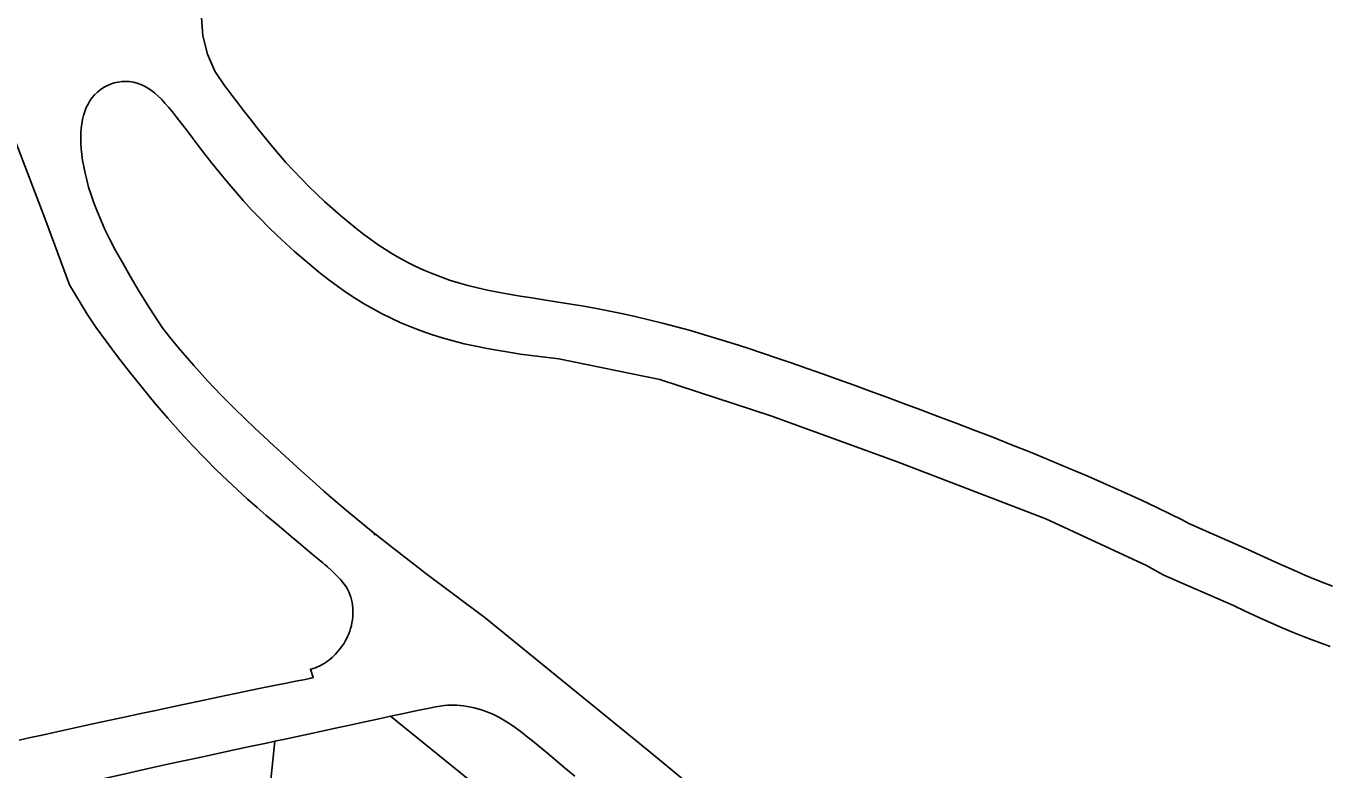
# Model space of a CAD drawing. Extents: x 598968 to 613553, y 4409678 to 4430833.
# Drawn here: x 608951 to 609098.4, y 4416821 to 4416905.4 of the extents above; entities that cross this region are included whole.
import ezdxf

# ---------------------------------------------------------------- set-up
doc = ezdxf.new("R2010")
doc.units = 0
for name, color, linetype in [('1', 7, 'Continuous'), ('4e. Sector de consolidació - ANNEX III A', 7, 'Continuous'), ('Sòl Rústic Protegit', 7, 'Continuous')]:
    doc.layers.add(name, color=color, linetype=linetype)

msp = doc.modelspace()

# ---------------------------------------------------------------- linework, layer by layer
at = {"layer": '1'}
for points in [[(609099.1357, 4416841.8735), (609098.1514, 4416842.2557), (609097.1136, 4416842.6784), (609096.0032, 4416843.1499), (609094.7747, 4416843.6878), (609093.3845, 4416844.3076), (609091.7936, 4416845.0231), (609089.9634, 4416845.8467), (609087.8548, 4416846.7916), (609085.428, 4416847.8711), (609082.8734, 4416848.997), (609082.1103, 4416849.4033), (609080.7796, 4416850.0678), (609079.2284, 4416850.8125), (609077.4772, 4416851.6295), (609075.5608, 4416852.5027), (609073.5179, 4416853.4141), (609071.3896, 4416854.3443), (609069.2183, 4416855.2733), (609067.0439, 4416856.1826), (609064.8817, 4416857.0678), (609062.7368, 4416857.9287), (609060.614, 4416858.766), (609058.5183, 4416859.5797), (609056.4542, 4416860.3706), (609054.4267, 4416861.1387), (609052.4402, 4416861.8847), (609050.4957, 4416862.6098), (609048.59, 4416863.3152), (609046.7208, 4416864.0019), (609044.8859, 4416864.67), (609043.0835, 4416865.3202), (609041.3119, 4416865.9528), (609039.5692, 4416866.5681), (609037.853, 4416867.1668), (609036.1595, 4416867.7498), (609034.4847, 4416868.3167), (609032.8269, 4416868.8663), (609031.1845, 4416869.3971), (609029.5558, 4416869.9077), (609027.9394, 4416870.3966), (609026.3336, 4416870.8621), (609024.7379, 4416871.3025), (609023.1557, 4416871.7152), (609021.591, 4416872.1), (609020.0437, 4416872.4583), (609018.5134, 4416872.7917), (609016.9991, 4416873.1018), (609015.5001, 4416873.3904), (609014.0155, 4416873.6591), (609012.5464, 4416873.9092), (609011.1016, 4416874.1417), (609009.6923, 4416874.3609), (609008.3232, 4416874.5726), (609006.9968, 4416874.7824), (609005.7163, 4416874.9956), (609004.4846, 4416875.2172), (609003.3048, 4416875.4513), (609002.1771, 4416875.7021), (609001.0907, 4416875.9754), (609000.0335, 4416876.2741), (608999.0038, 4416876.5981), (608998.0019, 4416876.9467), (608997.0285, 4416877.319), (608996.0844, 4416877.7143), (608995.1701, 4416878.1318), (608994.2855, 4416878.571), (608993.4263, 4416879.0334), (608992.5839, 4416879.5224), (608991.7507, 4416880.0414), (608990.9201, 4416880.5932), (608990.0864, 4416881.1807), (608989.2439, 4416881.8066), (608988.3875, 4416882.4729), (608987.514, 4416883.181), (608986.6264, 4416883.9267), (608985.7328, 4416884.7042), (608984.8377, 4416885.5111), (608983.9445, 4416886.3462), (608983.0563, 4416887.2079), (608982.1764, 4416888.0949), (608981.3077, 4416889.0056), (608980.4519, 4416889.9406), (608979.6049, 4416890.9049), (608978.7667, 4416891.8942), (608977.9443, 4416892.8947), (608977.1456, 4416893.891), (608976.3779, 4416894.8683), (608975.6476, 4416895.8125), (608974.9605, 4416896.7106), (608974.3211, 4416897.5506), (608973.7301, 4416898.3256), (608973.5676, 4416898.5365), (608972.3967, 4416900.2897), (608971.5444, 4416902.2181), (608971.0361, 4416904.2643), (608970.887, 4416906.3673)], [(608970.887, 4416906.3673), (608971.0361, 4416904.2643), (608971.5444, 4416902.2181), (608972.3967, 4416900.2897), (608973.5676, 4416898.5365), (608973.7301, 4416898.3256), (608974.3211, 4416897.5506), (608974.9605, 4416896.7106), (608975.6476, 4416895.8125), (608976.3779, 4416894.8683), (608977.1456, 4416893.891), (608977.9443, 4416892.8947), (608978.7667, 4416891.8942), (608979.6049, 4416890.9049), (608980.4519, 4416889.9406), (608981.3077, 4416889.0056), (608982.1764, 4416888.0949), (608983.0563, 4416887.2079), (608983.9445, 4416886.3462), (608984.8377, 4416885.5111), (608985.7328, 4416884.7042), (608986.6264, 4416883.9267), (608987.514, 4416883.181), (608988.3875, 4416882.4729), (608989.2439, 4416881.8066), (608990.0864, 4416881.1807), (608990.9201, 4416880.5932), (608991.7507, 4416880.0414), (608992.5839, 4416879.5224), (608993.4263, 4416879.0334), (608994.2855, 4416878.571), (608995.1701, 4416878.1318), (608996.0844, 4416877.7143), (608997.0285, 4416877.319), (608998.0019, 4416876.9467), (608999.0038, 4416876.5981), (609000.0335, 4416876.2741), (609001.0907, 4416875.9754), (609002.1771, 4416875.7021), (609003.3048, 4416875.4513), (609004.4846, 4416875.2172), (609005.7163, 4416874.9956), (609006.9968, 4416874.7824), (609008.3232, 4416874.5726), (609009.6923, 4416874.3609), (609011.1016, 4416874.1417), (609012.5464, 4416873.9092), (609014.0155, 4416873.6591), (609015.5001, 4416873.3904), (609016.9991, 4416873.1018), (609018.5134, 4416872.7917), (609020.0437, 4416872.4583), (609021.591, 4416872.1), (609023.1557, 4416871.7152), (609024.7379, 4416871.3025), (609026.3336, 4416870.8621), (609027.9394, 4416870.3966), (609029.5558, 4416869.9077), (609031.1845, 4416869.3971), (609032.8269, 4416868.8663), (609034.4847, 4416868.3167), (609036.1595, 4416867.7498), (609037.853, 4416867.1668), (609039.5692, 4416866.5681), (609041.3119, 4416865.9528), (609043.0835, 4416865.3202), (609044.8859, 4416864.67), (609046.7208, 4416864.0019), (609048.59, 4416863.3152), (609050.4957, 4416862.6098), (609052.4402, 4416861.8847), (609054.4267, 4416861.1387), (609056.4542, 4416860.3706), (609058.5183, 4416859.5797), (609060.614, 4416858.766), (609062.7368, 4416857.9287), (609064.8817, 4416857.0678), (609067.0439, 4416856.1826), (609069.2183, 4416855.2733), (609071.3896, 4416854.3443), (609073.5179, 4416853.4141), (609075.5608, 4416852.5027), (609077.4772, 4416851.6295), (609079.2284, 4416850.8125), (609080.7796, 4416850.0678), (609082.1103, 4416849.4033), (609082.8734, 4416848.997), (609085.428, 4416847.8711), (609087.8548, 4416846.7916), (609089.9634, 4416845.8467), (609091.7936, 4416845.0231), (609093.3845, 4416844.3076), (609094.7747, 4416843.6878), (609096.0032, 4416843.1499), (609097.1136, 4416842.6784), (609098.1514, 4416842.2557), (609099.1357, 4416841.8735)], [(609036.1533, 4416811.1888), (609021.5159, 4416823.25), (609003.0343, 4416838.297), (608996.1671, 4416843.4407), (608995.7695, 4416843.7478), (608992.2444, 4416846.4919), (608990.5954, 4416847.798), (608990.46, 4416847.7153), (608990.4573, 4416847.7173), (608990.5818, 4416847.7933), (608989.0133, 4416849.0595), (608987.526, 4416850.2892), (608986.1103, 4416851.4886), (608984.7537, 4416852.664), (608983.444, 4416853.822), (608982.1688, 4416854.9693), (608981.223, 4416855.8321), (608978.5993, 4416858.252), (608978.4269, 4416858.4123), (608976.8886, 4416859.8475), (608975.8697, 4416860.8113), (608974.5231, 4416862.1222), (608973.1068, 4416863.5541), (608971.6023, 4416865.1423), (608969.9914, 4416866.9218), (608968.2558, 4416868.9281), (608967.2395, 4416870.1551), (608966.3909, 4416871.2009), (608965.014, 4416873.373), (608963.8168, 4416875.3083), (608962.782, 4416877.0328), (608961.8924, 4416878.5725), (608961.1306, 4416879.9537), (608960.4794, 4416881.2023), (608959.9216, 4416882.3445), (608959.4398, 4416883.4063), (608959.0189, 4416884.4101), (608958.6529, 4416885.3624), (608958.3378, 4416886.2664), (608958.0696, 4416887.1248), (608957.8445, 4416887.9405), (608957.6584, 4416888.7166), (608957.5074, 4416889.4558), (608957.3876, 4416890.1612), (608957.2957, 4416890.8353), (608957.2306, 4416891.4798), (608957.1921, 4416892.0958), (608957.1798, 4416892.6847), (608957.1934, 4416893.2477), (608957.2324, 4416893.7862), (608957.2967, 4416894.3013), (608957.3857, 4416894.7945), (608957.4995, 4416895.2666), (608957.6385, 4416895.717), (608957.8038, 4416896.1448), (608957.9961, 4416896.5488), (608958.2164, 4416896.9282), (608958.4655, 4416897.2818), (608958.7443, 4416897.6089), (608959.0536, 4416897.9082), (608959.3933, 4416898.1788), (608959.76, 4416898.4188), (608960.1494, 4416898.6265), (608960.5569, 4416898.7999), (608960.978, 4416898.9374), (608961.4085, 4416899.0367), (608961.8438, 4416899.0962), (608962.2795, 4416899.114), (608962.7118, 4416899.0888), (608963.1396, 4416899.0211), (608963.5621, 4416898.9123), (608963.9788, 4416898.7635), (608964.3891, 4416898.5758), (608964.7923, 4416898.3505), (608965.1878, 4416898.0887), (608965.575, 4416897.7916), (608965.955, 4416897.4593), (608966.3355, 4416897.0859), (608966.7257, 4416896.665), (608967.1351, 4416896.1898), (608967.5729, 4416895.6536), (608967.9197, 4416895.2133), (608968.0486, 4416895.0496), (608968.5715, 4416894.3711), (608969.1507, 4416893.6114), (608969.7933, 4416892.7672), (608970.4955, 4416891.8494), (608971.2512, 4416890.8723), (608972.054, 4416889.8504), (608972.8977, 4416888.798), (608973.7762, 4416887.7293), (608974.6831, 4416886.6588), (608975.6123, 4416885.601), (608976.558, 4416884.5678), (608977.5168, 4416883.5624), (608978.4857, 4416882.586), (608979.4616, 4416881.6391), (608980.4417, 4416880.7229), (608981.4229, 4416879.8382), (608982.4021, 4416878.9862), (608983.3766, 4416878.1674), (608984.3446, 4416877.3828), (608985.3095, 4416876.632), (608986.276, 4416875.9141), (608987.249, 4416875.2286), (608988.233, 4416874.5747), (608989.233, 4416873.9519), (608990.2535, 4416873.3594), (608991.2993, 4416872.7965), (608992.3743, 4416872.2628), (608993.4786, 4416871.7587), (608994.6115, 4416871.2843), (608995.7722, 4416870.8403), (608996.96, 4416870.427), (608998.1741, 4416870.0452), (608999.4137, 4416869.6949), (609000.6782, 4416869.3767), (609001.9664, 4416869.0901), (609003.2766, 4416868.8303), (609004.6068, 4416868.591), (609005.9549, 4416868.3664), (609007.0119, 4416868.1992), (609011.3904, 4416867.6523), (609022.8548, 4416865.3167), (609035.4259, 4416861.1995), (609049.7071, 4416856.0077), (609066.6367, 4416849.5228), (609078.0649, 4416844.2371), (609079.5945, 4416843.3789), (609080.0313, 4416843.1463), (609082.7964, 4416841.9277), (609083.5583, 4416841.5888), (609087.906, 4416839.6822), (609089.2581, 4416839.0362), (609090.7279, 4416838.3754), (609092.1476, 4416837.7423), (609093.4295, 4416837.1811), (609094.6175, 4416836.6766), (609095.7486, 4416836.2161), (609096.8333, 4416835.7947), (609097.875, 4416835.4102), (609098.8772, 4416835.0602)], [(609098.8772, 4416835.0602), (609097.875, 4416835.4102), (609096.8333, 4416835.7947), (609095.7486, 4416836.2161), (609094.6175, 4416836.6766), (609093.4295, 4416837.1811), (609092.1476, 4416837.7423), (609090.7279, 4416838.3754), (609089.2581, 4416839.0362), (609087.906, 4416839.6822), (609083.5583, 4416841.5888), (609082.7964, 4416841.9277), (609080.0313, 4416843.1463), (609079.5945, 4416843.3789), (609078.0649, 4416844.2371), (609066.6367, 4416849.5228), (609049.7071, 4416856.0077), (609035.4259, 4416861.1995), (609022.8548, 4416865.3167), (609011.3904, 4416867.6523), (609007.0119, 4416868.1992), (609005.9549, 4416868.3664), (609004.6068, 4416868.591), (609003.2766, 4416868.8303), (609001.9664, 4416869.0901), (609000.6782, 4416869.3767), (608999.4137, 4416869.6949), (608998.1741, 4416870.0452), (608996.96, 4416870.427), (608995.7722, 4416870.8403), (608994.6115, 4416871.2843), (608993.4786, 4416871.7587), (608992.3743, 4416872.2628), (608991.2993, 4416872.7965), (608990.2535, 4416873.3594), (608989.233, 4416873.9519), (608988.233, 4416874.5747), (608987.249, 4416875.2286), (608986.276, 4416875.9141), (608985.3095, 4416876.632), (608984.3446, 4416877.3828), (608983.3766, 4416878.1674), (608982.4021, 4416878.9862), (608981.4229, 4416879.8382), (608980.4417, 4416880.7229), (608979.4616, 4416881.6391), (608978.4857, 4416882.586), (608977.5168, 4416883.5624), (608976.558, 4416884.5678), (608975.6123, 4416885.601), (608974.6831, 4416886.6588), (608973.7762, 4416887.7293), (608972.8977, 4416888.798), (608972.054, 4416889.8504), (608971.2512, 4416890.8723), (608970.4955, 4416891.8494), (608969.7933, 4416892.7672), (608969.1507, 4416893.6114), (608968.5715, 4416894.3711), (608968.0486, 4416895.0496), (608967.9197, 4416895.2133), (608967.5729, 4416895.6536), (608967.1351, 4416896.1898), (608966.7257, 4416896.665), (608966.3355, 4416897.0859), (608965.955, 4416897.4593), (608965.575, 4416897.7916), (608965.1878, 4416898.0887), (608964.7923, 4416898.3505), (608964.3891, 4416898.5758), (608963.9788, 4416898.7635), (608963.5621, 4416898.9123), (608963.1396, 4416899.0211), (608962.7118, 4416899.0888), (608962.2795, 4416899.114), (608961.8438, 4416899.0962), (608961.4085, 4416899.0367), (608960.978, 4416898.9374), (608960.5569, 4416898.7999), (608960.1494, 4416898.6265), (608959.76, 4416898.4188), (608959.3933, 4416898.1788), (608959.0536, 4416897.9082), (608958.7443, 4416897.6089), (608958.4655, 4416897.2818), (608958.2164, 4416896.9282), (608957.9961, 4416896.5488), (608957.8038, 4416896.1448), (608957.6385, 4416895.717), (608957.4995, 4416895.2666), (608957.3857, 4416894.7945), (608957.2967, 4416894.3013), (608957.2324, 4416893.7862), (608957.1934, 4416893.2477), (608957.1798, 4416892.6847), (608957.1921, 4416892.0958), (608957.2306, 4416891.4798), (608957.2957, 4416890.8353), (608957.3876, 4416890.1612), (608957.5074, 4416889.4558), (608957.6584, 4416888.7166), (608957.8445, 4416887.9405), (608958.0696, 4416887.1248), (608958.3378, 4416886.2664), (608958.6529, 4416885.3624), (608959.0189, 4416884.4101), (608959.4398, 4416883.4063), (608959.9216, 4416882.3445), (608960.4794, 4416881.2023), (608961.1306, 4416879.9537), (608961.8924, 4416878.5725), (608962.782, 4416877.0328), (608963.8168, 4416875.3083), (608965.014, 4416873.373), (608966.3909, 4416871.2009), (608967.2395, 4416870.1551), (608968.2558, 4416868.9281), (608969.9914, 4416866.9218), (608971.6023, 4416865.1423), (608973.1068, 4416863.5541), (608974.5231, 4416862.1222), (608975.8697, 4416860.8113), (608976.8886, 4416859.8475), (608978.4269, 4416858.4123), (608978.5993, 4416858.252), (608981.223, 4416855.8321), (608982.1688, 4416854.9693), (608983.444, 4416853.822), (608984.7537, 4416852.664), (608986.1103, 4416851.4886), (608987.526, 4416850.2892), (608989.0133, 4416849.0595), (608990.5818, 4416847.7933), (608990.4573, 4416847.7173), (608990.46, 4416847.7153), (608990.5954, 4416847.798), (608992.2444, 4416846.4919), (608995.7695, 4416843.7478), (608996.1671, 4416843.4407), (609003.0343, 4416838.297), (609021.5159, 4416823.25), (609036.1533, 4416811.1888)], [(608948.7584, 4416894.9883), (608953.1992, 4416883.3045), (608955.8797, 4416876.0521), (608957.8812, 4416872.7329), (608958.8855, 4416871.2604), (608960.0453, 4416869.6483), (608961.3234, 4416867.9449), (608962.6915, 4416866.1848), (608964.1212, 4416864.4039), (608965.5841, 4416862.638), (608967.0516, 4416860.9229), (608968.4954, 4416859.2946), (608969.8908, 4416857.7826), (608971.2333, 4416856.3861), (608972.5235, 4416855.0959), (608973.7621, 4416853.903), (608974.95, 4416852.7978), (608976.0878, 4416851.771), (608977.1763, 4416850.8137), (608978.2162, 4416849.9162), (608979.2088, 4416849.0699), (608980.1528, 4416848.2724), (608981.0463, 4416847.5231), (608981.8842, 4416846.8237), (608982.6652, 4416846.173), (608983.3862, 4416845.5712), (608984.0438, 4416845.0191), (608984.6344, 4416844.5171), (608984.8746, 4416844.3087), (608984.877, 4416844.3066), (608985.1559, 4416844.0647), (608985.6116, 4416843.6572), (608986.0061, 4416843.2886), (608986.3445, 4416842.953), (608986.6324, 4416842.6444), (608986.8766, 4416842.3563), (608987.0846, 4416842.0808), (608987.2648, 4416841.8088), (608987.4239, 4416841.5318), (608987.5638, 4416841.2479), (608987.6852, 4416840.9574), (608987.7882, 4416840.66), (608987.8734, 4416840.356), (608987.9409, 4416840.0456), (608987.9909, 4416839.7289), (608988.0235, 4416839.4063), (608988.0389, 4416839.0783), (608988.0371, 4416838.7464), (608988.0184, 4416838.4129), (608987.9831, 4416838.0797), (608987.9315, 4416837.749), (608987.8641, 4416837.423), (608987.7815, 4416837.1037), (608987.6842, 4416836.7929), (608987.5724, 4416836.4911), (608987.4468, 4416836.1972), (608987.3082, 4416835.9115), (608987.1577, 4416835.6343), (608986.9965, 4416835.366), (608986.8257, 4416835.1071), (608986.6467, 4416834.858), (608986.4607, 4416834.6194), (608986.2695, 4416834.3923), (608986.0741, 4416834.1774), (608985.8754, 4416833.9752), (608985.674, 4416833.7858), (608985.4704, 4416833.6095), (608985.2654, 4416833.4462), (608985.0596, 4416833.2963), (608984.8536, 4416833.1598), (608984.6476, 4416833.0363), (608984.4395, 4416832.9243), (608984.2271, 4416832.8223), (608984.0082, 4416832.7289), (608983.7805, 4416832.6429), (608983.5419, 4416832.5633), (608983.2906, 4416832.4892), (608983.2163, 4416832.4698), (608983.5433, 4416831.5212), (608983.2643, 4416831.4488), (608982.955, 4416831.3769), (608982.6135, 4416831.305), (608982.2189, 4416831.2274), (608981.7512, 4416831.1383), (608981.1898, 4416831.0321), (608980.5143, 4416830.9031), (608979.7043, 4416830.7454), (608978.7394, 4416830.5536), (608977.6072, 4416830.3238), (608976.3269, 4416830.0601), (608974.9256, 4416829.7685), (608973.4307, 4416829.4549), (608971.8691, 4416829.1252), (608970.2682, 4416828.7855), (608968.6552, 4416828.4418), (608967.0573, 4416828.1002), (608965.4966, 4416827.7652), (608963.9746, 4416827.4376), (608962.488, 4416827.1168), (608961.0333, 4416826.8021), (608959.6073, 4416826.4929), (608958.2061, 4416826.1885), (608956.8267, 4416825.8883), (608955.4654, 4416825.5919), (608954.1197, 4416825.2982), (608952.7907, 4416825.0057), (608951.4804, 4416824.7125), (608950.1907, 4416824.4167)], [(608963.6788, 4416820.9444), (608965.3443, 4416821.3157), (608967.0651, 4416821.6951), (608968.8413, 4416822.0829), (608970.6653, 4416822.4779), (608972.5284, 4416822.8789), (608974.4211, 4416823.2849), (608976.3344, 4416823.6943), (608978.2591, 4416824.1059), (608979.1801, 4416824.3032), (608980.1862, 4416824.5186), (608982.1064, 4416824.9312), (608984.0085, 4416825.3414), (608985.8721, 4416825.7447), (608987.6743, 4416826.1354), (608989.393, 4416826.5082), (608991.0053, 4416826.8574), (608992.2984, 4416827.1364), (608992.4888, 4416827.1773), (608993.8205, 4416827.463), (608994.9781, 4416827.7085), (608995.9473, 4416827.9101), (608996.7468, 4416828.0702), (608997.4032, 4416828.193), (608997.9437, 4416828.2827), (608998.395, 4416828.3435), (608998.784, 4416828.3796), (608999.1377, 4416828.395), (608999.4829, 4416828.3941), (608999.8416, 4416828.38), (609000.2159, 4416828.3529), (609000.6029, 4416828.312), (609000.9997, 4416828.2565), (609001.4035, 4416828.1857), (609001.8114, 4416828.0987), (609002.2206, 4416827.9948), (609002.6281, 4416827.8732), (609003.0316, 4416827.7335), (609003.4303, 4416827.5768), (609003.824, 4416827.4046), (609004.2126, 4416827.2182), (609004.5958, 4416827.0191), (609004.9733, 4416826.8088), (609005.345, 4416826.5887), (609005.7105, 4416826.3602), (609006.0728, 4416826.1224), (609006.4464, 4416825.8636), (609006.8493, 4416825.57), (609007.2993, 4416825.2277), (609007.8141, 4416824.8228), (609008.4114, 4416824.3412), (609009.1092, 4416823.7692), (609009.9252, 4416823.0928), (609010.8755, 4416822.2994), (609011.9698, 4416821.3826), (609013.2163, 4416820.3377)], [(609013.2163, 4416820.3377), (609011.9698, 4416821.3826), (609010.8755, 4416822.2994), (609009.9252, 4416823.0928), (609009.1092, 4416823.7692), (609008.4114, 4416824.3412), (609007.8141, 4416824.8228), (609007.2993, 4416825.2277), (609006.8493, 4416825.57), (609006.4464, 4416825.8636), (609006.0728, 4416826.1224), (609005.7105, 4416826.3602), (609005.345, 4416826.5887), (609004.9733, 4416826.8088), (609004.5958, 4416827.0191), (609004.2126, 4416827.2182), (609003.824, 4416827.4046), (609003.4303, 4416827.5768), (609003.0316, 4416827.7335), (609002.6281, 4416827.8732), (609002.2206, 4416827.9948), (609001.8114, 4416828.0987), (609001.4035, 4416828.1857), (609000.9997, 4416828.2565), (609000.6029, 4416828.312), (609000.2159, 4416828.3529), (608999.8416, 4416828.38), (608999.4829, 4416828.3941), (608999.1377, 4416828.395), (608998.784, 4416828.3796), (608998.395, 4416828.3435), (608997.9437, 4416828.2827), (608997.4032, 4416828.193), (608996.7468, 4416828.0702), (608995.9473, 4416827.9101), (608994.9781, 4416827.7085), (608993.8205, 4416827.463), (608992.4888, 4416827.1773), (608992.2984, 4416827.1364), (609003.0282, 4416818.4453)]]:
    msp.add_lwpolyline(points, dxfattribs=at)
at = {"layer": '4e. Sector de consolidació - ANNEX III A'}
for points in [[(609003.0282, 4416818.4453), (608992.2984, 4416827.1364), (608991.0053, 4416826.8574), (608989.393, 4416826.5082), (608987.6743, 4416826.1354), (608985.8721, 4416825.7447), (608984.0085, 4416825.3414), (608982.1064, 4416824.9312), (608980.1862, 4416824.5186), (608979.1801, 4416824.3032), (608975.6027, 4416789.6085), (608977.3906, 4416789.4615), (608979.7205, 4416789.228), (608981.3999, 4416788.9903), (608984.0145, 4416788.4944), (608985.039, 4416788.2225), (608988.6548, 4416786.9919), (608990.0416, 4416786.3466), (608990.6837, 4416785.9461)], [(608975.6027, 4416789.6085), (608979.1801, 4416824.3032), (608978.2591, 4416824.1059), (608976.3344, 4416823.6943), (608974.4211, 4416823.2849), (608972.5284, 4416822.8789), (608970.6653, 4416822.4779), (608968.8413, 4416822.0829), (608967.0651, 4416821.6951), (608965.3443, 4416821.3157), (608963.6788, 4416820.9444), (608962.0668, 4416820.581), (608960.5067, 4416820.2249), (608958.9964, 4416819.8758), (608957.5343, 4416819.5333), (608956.51, 4416819.29), (608960.3287, 4416789.0887), (608960.6031, 4416789.1185), (608963.3887, 4416789.4112), (608967.3197, 4416789.7843), (608968.9939, 4416789.8991), (608970.4077, 4416789.9077), (608974.4688, 4416789.6908)]]:
    msp.add_lwpolyline(points, close=True, dxfattribs=at)
at = {"layer": 'Sòl Rústic Protegit'}
msp.add_lwpolyline([(608950.1907, 4416824.4167), (608951.4804, 4416824.7125), (608952.7907, 4416825.0057), (608954.1197, 4416825.2982), (608955.4654, 4416825.5919), (608956.8267, 4416825.8883), (608958.2061, 4416826.1885), (608959.6073, 4416826.4929), (608961.0333, 4416826.8021), (608962.488, 4416827.1168), (608963.9746, 4416827.4376), (608965.4966, 4416827.7652), (608967.0573, 4416828.1002), (608968.6552, 4416828.4418), (608970.2682, 4416828.7855), (608971.8691, 4416829.1252), (608973.4307, 4416829.4549), (608974.9256, 4416829.7685), (608976.3269, 4416830.0601), (608977.6072, 4416830.3238), (608978.7394, 4416830.5536), (608979.7043, 4416830.7454), (608980.5143, 4416830.9031), (608981.1898, 4416831.0321), (608981.7512, 4416831.1383), (608982.2189, 4416831.2274), (608982.6135, 4416831.305), (608982.955, 4416831.3769), (608983.2643, 4416831.4488), (608983.5433, 4416831.5212), (608983.2163, 4416832.4698), (608983.2906, 4416832.4892), (608983.5419, 4416832.5633), (608983.7805, 4416832.6429), (608984.0082, 4416832.7289), (608984.2271, 4416832.8223), (608984.4395, 4416832.9243), (608984.6476, 4416833.0363), (608984.8536, 4416833.1598), (608985.0596, 4416833.2963), (608985.2654, 4416833.4462), (608985.4704, 4416833.6095), (608985.674, 4416833.7858), (608985.8754, 4416833.9752), (608986.0741, 4416834.1774), (608986.2695, 4416834.3923), (608986.4607, 4416834.6194), (608986.6467, 4416834.858), (608986.8257, 4416835.1071), (608986.9965, 4416835.366), (608987.1577, 4416835.6343), (608987.3082, 4416835.9115), (608987.4468, 4416836.1972), (608987.5724, 4416836.4911), (608987.6842, 4416836.7929), (608987.7815, 4416837.1037), (608987.8641, 4416837.423), (608987.9315, 4416837.749), (608987.9831, 4416838.0797), (608988.0184, 4416838.4129), (608988.0371, 4416838.7464), (608988.0389, 4416839.0783), (608988.0235, 4416839.4063), (608987.9909, 4416839.7289), (608987.9409, 4416840.0456), (608987.8734, 4416840.356), (608987.7882, 4416840.66), (608987.6852, 4416840.9574), (608987.5638, 4416841.2479), (608987.4239, 4416841.5318), (608987.2648, 4416841.8088), (608987.0846, 4416842.0808), (608986.8766, 4416842.3563), (608986.6324, 4416842.6444), (608986.3445, 4416842.953), (608986.0061, 4416843.2886), (608985.6116, 4416843.6572), (608985.1559, 4416844.0647), (608984.877, 4416844.3066), (608984.8746, 4416844.3087), (608984.6344, 4416844.5171), (608984.0438, 4416845.0191), (608983.3862, 4416845.5712), (608982.6652, 4416846.173), (608981.8842, 4416846.8237), (608981.0463, 4416847.5231), (608980.1528, 4416848.2724), (608979.2088, 4416849.0699), (608978.2162, 4416849.9162), (608977.1763, 4416850.8137), (608976.0878, 4416851.771), (608974.95, 4416852.7978), (608973.7621, 4416853.903), (608972.5235, 4416855.0959), (608971.2333, 4416856.3861), (608969.8908, 4416857.7826), (608968.4954, 4416859.2946), (608967.0516, 4416860.9229), (608965.5841, 4416862.638), (608964.1212, 4416864.4039), (608962.6915, 4416866.1848), (608961.3234, 4416867.9449), (608960.0453, 4416869.6483), (608958.8855, 4416871.2604), (608957.8812, 4416872.7329), (608955.8797, 4416876.0521), (608953.1992, 4416883.3045), (608948.7584, 4416894.9883)], dxfattribs=at)

doc.saveas('drawing.dxf')
